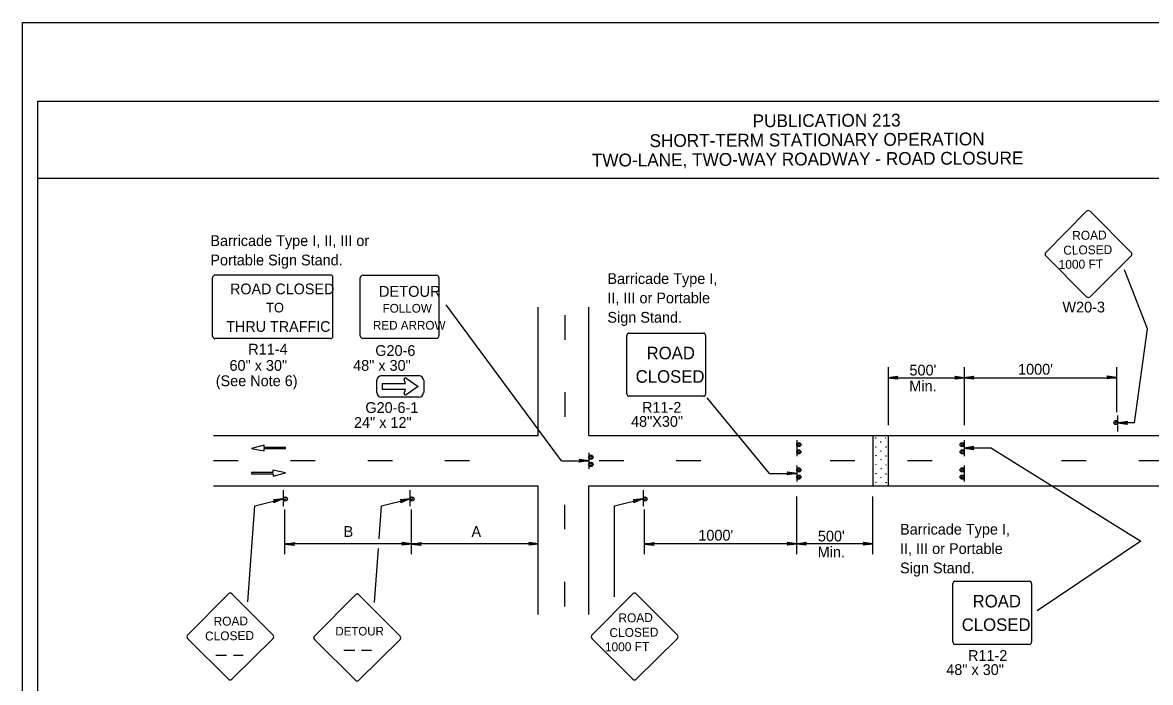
# Model space of a CAD drawing. Extents: x -14145 to -13521, y 30244 to 30661.
# Drawn here: x -13824.17 to -13802.23, y 30464.45 to 30477.31 of the extents above; entities that cross this region are included whole.
import ezdxf

# ---------------------------------------------------------------- set-up
doc = ezdxf.new("R2010")
doc.units = 0
for name, color, linetype in [('1', 7, 'Continuous'), ('10', 7, 'Continuous'), ('2', 7, 'Continuous'), ('3', 7, 'Continuous'), ('4', 7, 'Continuous'), ('61', 7, 'Continuous')]:
    doc.layers.add(name, color=color, linetype=linetype)

msp = doc.modelspace()

# ---------------------------------------------------------------- linework, layer by layer
at = {"layer": '1'}
for p, q in [((-13803.471, 30473.631), (-13804.266, 30472.828)), ((-13802.602, 30472.828), (-13803.405, 30473.631)), ((-13804.266, 30472.762), (-13803.471, 30471.967)), ((-13803.405, 30471.967), (-13802.602, 30472.762)), ((-13818.185, 30472.389), (-13820.425, 30472.389)), ((-13817.551, 30472.384), (-13816.123, 30472.384)), ((-13802.286, 30471.343), (-13802.736, 30472.489)), ((-13820.476, 30471.202), (-13820.476, 30472.338)), ((-13818.134, 30471.202), (-13818.134, 30472.338)), ((-13817.602, 30471.206), (-13817.602, 30472.333)), ((-13816.072, 30472.333), (-13816.072, 30471.206)), ((-13813.687, 30468.773), (-13815.935, 30471.81)), ((-13814.141, 30469.265), (-13814.141, 30471.765)), ((-13813.157, 30469.265), (-13813.157, 30471.765)), ((-13813.625, 30471.608), (-13813.625, 30471.128)), ((-13802.538, 30469.512), (-13802.286, 30471.343)), ((-13818.185, 30471.151), (-13820.425, 30471.151)), ((-13816.123, 30471.155), (-13817.551, 30471.155)), ((-13812.417, 30470.076), (-13812.417, 30471.211)), ((-13812.381, 30471.258), (-13810.923, 30471.258)), ((-13810.887, 30471.211), (-13810.887, 30470.076)), ((-13817.189, 30470.43), (-13816.461, 30470.43)), ((-13807.331, 30470.593), (-13807.331, 30469.467)), ((-13807.33, 30470.39), (-13805.851, 30470.39)), ((-13805.851, 30470.593), (-13805.851, 30469.467)), ((-13805.851, 30470.389), (-13802.892, 30470.389)), ((-13802.892, 30470.593), (-13802.892, 30469.719)), ((-13817.281, 30470.102), (-13817.281, 30470.339)), ((-13817.169, 30470.163), (-13817.169, 30470.279)), ((-13817.169, 30470.279), (-13816.725, 30470.279)), ((-13816.725, 30470.279), (-13816.749, 30470.354)), ((-13816.711, 30470.383), (-13816.477, 30470.221)), ((-13816.477, 30470.221), (-13816.711, 30470.059)), ((-13816.369, 30470.339), (-13816.369, 30470.102)), ((-13816.461, 30470.011), (-13817.189, 30470.011)), ((-13816.725, 30470.163), (-13817.169, 30470.163)), ((-13816.749, 30470.087), (-13816.725, 30470.163)), ((-13813.625, 30470.108), (-13813.625, 30469.628)), ((-13810.923, 30470.029), (-13812.381, 30470.029)), ((-13809.643, 30468.527), (-13810.851, 30469.996)), ((-13802.862, 30469.344), (-13802.862, 30469.656)), ((-13802.862, 30469.344), (-13802.862, 30469.656)), ((-13802.538, 30469.512), (-13802.862, 30469.512)), ((-13820.458, 30469.265), (-13814.141, 30469.265)), ((-13819.475, 30469.076), (-13819.717, 30469.01)), ((-13819.475, 30469.031), (-13819.475, 30469.076)), ((-13813.157, 30469.265), (-13801.807, 30469.265)), ((-13809.112, 30469.175), (-13809.112, 30468.863)), ((-13807.632, 30469.265), (-13807.632, 30468.281)), ((-13807.331, 30469.265), (-13807.331, 30468.281)), ((-13805.851, 30469.175), (-13805.851, 30468.863)), ((-13819.717, 30469.01), (-13819.473, 30468.964)), ((-13819.059, 30469.031), (-13819.475, 30469.031)), ((-13819.473, 30468.964), (-13819.473, 30469.009)), ((-13819.473, 30469.009), (-13819.059, 30469.009)), ((-13819.059, 30469.009), (-13819.059, 30469.031)), ((-13813.156, 30468.929), (-13813.156, 30468.617)), ((-13805.32, 30469.019), (-13805.851, 30469.019)), ((-13819.978, 30468.773), (-13820.458, 30468.773)), ((-13818.478, 30468.773), (-13818.958, 30468.773)), ((-13816.978, 30468.773), (-13817.458, 30468.773)), ((-13815.478, 30468.773), (-13815.958, 30468.773)), ((-13813.687, 30468.773), (-13813.156, 30468.773)), ((-13812.478, 30468.773), (-13812.958, 30468.773)), ((-13810.978, 30468.773), (-13811.458, 30468.773)), ((-13809.112, 30468.683), (-13809.112, 30468.371)), ((-13807.978, 30468.773), (-13808.458, 30468.773)), ((-13806.478, 30468.773), (-13806.958, 30468.773)), ((-13805.851, 30468.683), (-13805.851, 30468.371)), ((-13803.478, 30468.773), (-13803.958, 30468.773)), ((-13801.978, 30468.773), (-13802.458, 30468.773)), ((-13819.303, 30468.541), (-13819.717, 30468.541)), ((-13819.717, 30468.541), (-13819.717, 30468.519)), ((-13819.717, 30468.519), (-13819.3, 30468.519)), ((-13819.059, 30468.54), (-13819.303, 30468.586)), ((-13819.303, 30468.586), (-13819.303, 30468.541)), ((-13819.3, 30468.474), (-13819.059, 30468.54)), ((-13819.3, 30468.519), (-13819.3, 30468.474)), ((-13809.643, 30468.527), (-13809.112, 30468.527)), ((-13820.458, 30468.281), (-13814.141, 30468.281)), ((-13819.102, 30468.201), (-13819.102, 30467.889)), ((-13819.102, 30468.201), (-13819.102, 30467.889)), ((-13816.636, 30468.201), (-13816.636, 30467.889)), ((-13816.636, 30468.201), (-13816.636, 30467.889)), ((-13814.141, 30465.781), (-13814.141, 30468.281)), ((-13813.157, 30465.781), (-13813.157, 30468.281)), ((-13813.157, 30468.281), (-13801.807, 30468.281)), ((-13812.101, 30468.201), (-13812.101, 30467.889)), ((-13812.101, 30468.201), (-13812.101, 30467.889)), ((-13819.655, 30467.894), (-13819.108, 30468.034)), ((-13817.189, 30467.894), (-13816.642, 30468.034)), ((-13812.654, 30467.894), (-13812.107, 30468.034)), ((-13809.112, 30466.952), (-13809.112, 30468.078)), ((-13807.632, 30466.952), (-13807.632, 30468.078)), ((-13819.793, 30466.024), (-13819.656, 30467.894)), ((-13819.072, 30466.952), (-13819.072, 30467.826)), ((-13817.237, 30467.252), (-13817.19, 30467.894)), ((-13816.606, 30466.952), (-13816.606, 30467.826)), ((-13813.625, 30467.437), (-13813.625, 30467.917)), ((-13812.657, 30466.12), (-13812.654, 30467.894)), ((-13812.071, 30466.952), (-13812.071, 30467.826)), ((-13816.606, 30467.156), (-13819.072, 30467.156)), ((-13814.14, 30467.156), (-13816.606, 30467.156)), ((-13809.112, 30467.156), (-13812.071, 30467.156)), ((-13807.633, 30467.156), (-13809.112, 30467.156)), ((-13817.328, 30466.012), (-13817.25, 30467.066)), ((-13813.625, 30465.937), (-13813.625, 30466.417)), ((-13806.075, 30465.244), (-13806.075, 30466.379)), ((-13806.039, 30466.426), (-13804.581, 30466.426)), ((-13804.545, 30466.379), (-13804.545, 30465.244)), ((-13820.168, 30466.182), (-13820.963, 30465.379)), ((-13819.299, 30465.379), (-13820.102, 30466.182)), ((-13817.698, 30466.161), (-13818.493, 30465.358)), ((-13816.829, 30465.358), (-13817.632, 30466.161)), ((-13812.3, 30466.182), (-13813.095, 30465.379)), ((-13811.431, 30465.379), (-13812.234, 30466.182)), ((-13820.963, 30465.313), (-13820.168, 30464.518)), ((-13820.102, 30464.518), (-13819.299, 30465.313)), ((-13818.493, 30465.292), (-13817.698, 30464.497)), ((-13817.632, 30464.497), (-13816.829, 30465.292)), ((-13813.095, 30465.313), (-13812.3, 30464.518)), ((-13812.234, 30464.518), (-13811.431, 30465.313)), ((-13804.581, 30465.197), (-13806.039, 30465.197)), ((-13820.415, 30464.989), (-13820.204, 30464.989)), ((-13820.072, 30464.989), (-13819.879, 30464.989)), ((-13817.921, 30465.085), (-13817.711, 30465.085)), ((-13817.578, 30465.085), (-13817.385, 30465.085))]:
    msp.add_line(p, q, dxfattribs=at)
for points in [[(-13807.151, 30470.365), (-13807.157, 30470.383), (-13807.331, 30470.389), (-13807.151, 30470.365), (-13807.145, 30470.359), (-13807.331, 30470.389), (-13807.157, 30470.395), (-13807.151, 30470.413), (-13807.331, 30470.389), (-13807.145, 30470.419), (-13807.151, 30470.413)], [(-13806.031, 30470.413), (-13806.025, 30470.401), (-13805.851, 30470.389), (-13806.031, 30470.413), (-13806.037, 30470.419), (-13805.851, 30470.389), (-13806.025, 30470.383), (-13806.031, 30470.371), (-13805.851, 30470.389), (-13806.037, 30470.359), (-13806.031, 30470.371)], [(-13805.671, 30470.365), (-13805.677, 30470.383), (-13805.851, 30470.389), (-13805.671, 30470.365), (-13805.665, 30470.359), (-13805.851, 30470.389), (-13805.677, 30470.395), (-13805.671, 30470.413), (-13805.851, 30470.389), (-13805.665, 30470.419), (-13805.671, 30470.413)], [(-13803.072, 30470.419), (-13803.066, 30470.407), (-13802.892, 30470.395), (-13803.072, 30470.419), (-13803.078, 30470.425), (-13802.892, 30470.395), (-13803.066, 30470.389), (-13803.072, 30470.377), (-13802.892, 30470.395), (-13803.078, 30470.365), (-13803.072, 30470.377)], [(-13802.688, 30469.488), (-13802.694, 30469.5), (-13802.862, 30469.512), (-13802.688, 30469.488), (-13802.676, 30469.482), (-13802.862, 30469.512), (-13802.694, 30469.518), (-13802.688, 30469.53), (-13802.862, 30469.512), (-13802.676, 30469.542), (-13802.688, 30469.53)], [(-13805.671, 30469.043), (-13805.677, 30469.031), (-13805.851, 30469.019), (-13805.671, 30469.043), (-13805.665, 30469.049), (-13805.851, 30469.019), (-13805.677, 30469.013), (-13805.671, 30469.001), (-13805.851, 30469.019), (-13805.665, 30468.989), (-13805.671, 30469.001)], [(-13813.336, 30468.797), (-13813.33, 30468.785), (-13813.156, 30468.773), (-13813.336, 30468.797), (-13813.342, 30468.803), (-13813.156, 30468.773), (-13813.33, 30468.767), (-13813.336, 30468.755), (-13813.156, 30468.773), (-13813.342, 30468.743), (-13813.336, 30468.755)], [(-13809.292, 30468.551), (-13809.286, 30468.539), (-13809.112, 30468.527), (-13809.292, 30468.551), (-13809.298, 30468.557), (-13809.112, 30468.527), (-13809.286, 30468.521), (-13809.292, 30468.509), (-13809.112, 30468.527), (-13809.298, 30468.497), (-13809.292, 30468.509)], [(-13819.288, 30468.01), (-13819.276, 30467.998), (-13819.108, 30468.034), (-13819.288, 30468.01), (-13819.294, 30468.016), (-13819.108, 30468.034), (-13819.27, 30467.98), (-13819.276, 30467.968), (-13819.108, 30468.034), (-13819.282, 30467.956), (-13819.276, 30467.968)], [(-13816.822, 30468.01), (-13816.81, 30467.998), (-13816.642, 30468.034), (-13816.822, 30468.01), (-13816.828, 30468.016), (-13816.642, 30468.034), (-13816.804, 30467.98), (-13816.81, 30467.968), (-13816.642, 30468.034), (-13816.816, 30467.956), (-13816.81, 30467.968)], [(-13812.287, 30468.01), (-13812.275, 30467.998), (-13812.107, 30468.034), (-13812.287, 30468.01), (-13812.293, 30468.016), (-13812.107, 30468.034), (-13812.269, 30467.98), (-13812.275, 30467.968), (-13812.107, 30468.034), (-13812.281, 30467.956), (-13812.275, 30467.968)], [(-13818.892, 30467.126), (-13818.898, 30467.138), (-13819.072, 30467.15), (-13818.892, 30467.126), (-13818.886, 30467.12), (-13819.072, 30467.15), (-13818.898, 30467.156), (-13818.892, 30467.168), (-13819.072, 30467.15), (-13818.886, 30467.18), (-13818.892, 30467.168)], [(-13816.786, 30467.18), (-13816.78, 30467.162), (-13816.606, 30467.156), (-13816.786, 30467.18), (-13816.792, 30467.186), (-13816.606, 30467.156), (-13816.78, 30467.15), (-13816.786, 30467.132), (-13816.606, 30467.156), (-13816.792, 30467.126), (-13816.786, 30467.132)], [(-13816.426, 30467.126), (-13816.432, 30467.138), (-13816.606, 30467.15), (-13816.426, 30467.126), (-13816.42, 30467.12), (-13816.606, 30467.15), (-13816.432, 30467.156), (-13816.426, 30467.168), (-13816.606, 30467.15), (-13816.42, 30467.18), (-13816.426, 30467.168)], [(-13814.32, 30467.18), (-13814.314, 30467.162), (-13814.14, 30467.156), (-13814.32, 30467.18), (-13814.326, 30467.186), (-13814.14, 30467.156), (-13814.314, 30467.15), (-13814.32, 30467.132), (-13814.14, 30467.156), (-13814.326, 30467.126), (-13814.32, 30467.132)], [(-13811.891, 30467.126), (-13811.897, 30467.138), (-13812.071, 30467.15), (-13811.891, 30467.126), (-13811.885, 30467.12), (-13812.071, 30467.15), (-13811.897, 30467.156), (-13811.891, 30467.168), (-13812.071, 30467.15), (-13811.885, 30467.18), (-13811.891, 30467.168)], [(-13809.292, 30467.18), (-13809.286, 30467.162), (-13809.112, 30467.156), (-13809.292, 30467.18), (-13809.298, 30467.186), (-13809.112, 30467.156), (-13809.286, 30467.15), (-13809.292, 30467.132), (-13809.112, 30467.156), (-13809.298, 30467.126), (-13809.292, 30467.132)], [(-13808.932, 30467.132), (-13808.938, 30467.144), (-13809.112, 30467.156), (-13808.932, 30467.132), (-13808.926, 30467.126), (-13809.112, 30467.156), (-13808.938, 30467.162), (-13808.932, 30467.174), (-13809.112, 30467.156), (-13808.926, 30467.186), (-13808.932, 30467.174)], [(-13807.812, 30467.18), (-13807.806, 30467.162), (-13807.632, 30467.156), (-13807.812, 30467.18), (-13807.818, 30467.186), (-13807.632, 30467.156), (-13807.806, 30467.15), (-13807.812, 30467.132), (-13807.632, 30467.156), (-13807.818, 30467.126), (-13807.812, 30467.132)]]:
    msp.add_lwpolyline(points, dxfattribs=at)
for centre, radius in [((-13802.9, 30469.517), 0.0408), ((-13809.072, 30469.086), 0.0408), ((-13807.576, 30469.217), 0.00272), ((-13807.476, 30469.14), 0.00272), ((-13807.38, 30469.212), 0.00272), ((-13805.892, 30469.086), 0.0408), ((-13813.116, 30468.841), 0.0408), ((-13809.072, 30468.946), 0.0408), ((-13807.574, 30469.043), 0.00272), ((-13807.571, 30468.871), 0.00272), ((-13807.473, 30468.965), 0.00272), ((-13807.376, 30469.041), 0.00272), ((-13807.375, 30468.865), 0.00272), ((-13805.892, 30468.946), 0.0408), ((-13813.116, 30468.701), 0.0408), ((-13809.072, 30468.594), 0.0408), ((-13807.573, 30468.697), 0.00272), ((-13807.475, 30468.792), 0.00272), ((-13807.375, 30468.693), 0.00272), ((-13805.892, 30468.594), 0.0408), ((-13809.072, 30468.454), 0.0408), ((-13807.571, 30468.522), 0.00272), ((-13807.475, 30468.445), 0.00272), ((-13807.472, 30468.616), 0.00272), ((-13807.374, 30468.516), 0.00272), ((-13805.892, 30468.454), 0.0408), ((-13807.57, 30468.35), 0.00272), ((-13807.374, 30468.344), 0.00272), ((-13819.063, 30468.029), 0.0408), ((-13816.597, 30468.029), 0.0408), ((-13812.063, 30468.029), 0.0408)]:
    msp.add_circle(centre, radius, dxfattribs=at)
for centre, radius, start, end in [((-13803.439, 30473.598), 0.0465, 45, 135), ((-13804.234, 30472.796), 0.0465, 135, 225), ((-13802.636, 30472.795), 0.0465, 315, 45), ((-13820.425, 30472.338), 0.051, 90, 180), ((-13818.185, 30472.338), 0.051, 0, 90), ((-13817.551, 30472.333), 0.051, 90, 180), ((-13816.123, 30472.333), 0.051, 0, 90), ((-13803.439, 30472), 0.0465, 225, 315), ((-13820.425, 30471.202), 0.051, 180, 270), ((-13818.185, 30471.202), 0.051, 270, 0), ((-13817.551, 30471.206), 0.051, 180, 270), ((-13816.123, 30471.206), 0.051, 270, 0), ((-13817.19, 30470.339), 0.091, 90, 180), ((-13816.725, 30470.362), 0.0256, 58.0324, 196.3736), ((-13816.461, 30470.339), 0.091, 0, 90), ((-13817.19, 30470.102), 0.091, 180, 270), ((-13816.725, 30470.08), 0.0253, 162.8549, 302.3344), ((-13816.461, 30470.102), 0.091, 270, 0), ((-13802.895, 30469.509), 0.0214, 9.521, 4.2501), ((-13809.072, 30469.086), 0.0214, 189.521, 184.2501), ((-13805.892, 30469.086), 0.0214, 355.7499, 350.479), ((-13813.116, 30468.841), 0.0214, 189.521, 184.2501), ((-13809.072, 30468.946), 0.0214, 189.521, 184.2501), ((-13805.892, 30468.946), 0.0214, 355.7499, 350.479), ((-13813.116, 30468.701), 0.0214, 189.521, 184.2501), ((-13809.072, 30468.594), 0.0214, 189.521, 184.2501), ((-13809.072, 30468.454), 0.0214, 189.521, 184.2501), ((-13805.892, 30468.594), 0.0214, 355.7499, 350.479), ((-13805.892, 30468.454), 0.0214, 355.7499, 350.479), ((-13819.068, 30468.037), 0.0214, 189.521, 184.2501), ((-13816.602, 30468.037), 0.0214, 189.521, 184.2501), ((-13812.068, 30468.037), 0.0214, 189.521, 184.2501), ((-13820.136, 30466.149), 0.0465, 45, 135), ((-13817.666, 30466.128), 0.0465, 45, 135), ((-13812.268, 30466.149), 0.0465, 45, 135), ((-13820.931, 30465.347), 0.0465, 135, 225), ((-13819.333, 30465.346), 0.0465, 315, 45), ((-13818.461, 30465.326), 0.0465, 135, 225), ((-13816.863, 30465.325), 0.0465, 315, 45), ((-13813.063, 30465.347), 0.0465, 135, 225), ((-13811.465, 30465.346), 0.0465, 315, 45), ((-13820.136, 30464.551), 0.0465, 225, 315), ((-13817.666, 30464.53), 0.0465, 225, 315), ((-13812.268, 30464.551), 0.0465, 225, 315)]:
    msp.add_arc(centre, radius, start, end, dxfattribs=at)
for centre, major_axis, start_param, end_param in [((-13812.38, 30471.212), (0, -0.0469), 3.141593, 4.712389), ((-13810.923, 30471.212), (0, 0.0469), 4.712389, 6.283185), ((-13812.38, 30470.076), (0, -0.0469), 4.712389, 6.283185), ((-13810.923, 30470.076), (0, 0.0469), 3.141593, 4.712389), ((-13806.038, 30466.379), (0, -0.0469), 3.141593, 4.712389), ((-13804.58, 30466.379), (0, 0.0469), 4.712389, 6.283185), ((-13806.038, 30465.244), (0, -0.0469), 4.712389, 6.283185), ((-13804.58, 30465.244), (0, 0.0469), 3.141593, 4.712389)]:
    msp.add_ellipse(centre, major_axis=major_axis, ratio=0.769231, start_param=start_param, end_param=end_param, dxfattribs=at)
at = {"layer": '10'}
for p, q in [((-13823.874, 30475.777), (-13792.422, 30475.777)), ((-13823.874, 30453.207), (-13823.874, 30475.777)), ((-13823.874, 30474.277), (-13792.422, 30474.277))]:
    msp.add_line(p, q, dxfattribs=at)
at = {"layer": '3'}
msp.add_lwpolyline([(-13805.32, 30469.019), (-13802.414, 30467.206), (-13804.435, 30465.85)], dxfattribs=at)
at = {"layer": '61'}
msp.add_lwpolyline([(-13824.174, 30477.307), (-13791.174, 30477.307), (-13791.174, 30451.807), (-13824.174, 30451.807)], close=True, dxfattribs=at)

# ---------------------------------------------------------------- texts
at = {"layer": '1'}
for s, height, rotation, p in [('ROAD', 0.1735, 0.7566, (-13803.751, 30473.073)), ('CLOSED', 0.1733, 0.7588, (-13803.925, 30472.786)), ('1000 FT', 0.1735, 0.7481, (-13804.014, 30472.508)), ('ROAD', 0.1735, 0.7566, (-13812.58, 30465.624)), ('ROAD', 0.1735, 0.7566, (-13820.456, 30465.558)), ('CLOSED', 0.1733, 0.7588, (-13820.622, 30465.271)), ('CLOSED', 0.1733, 0.7588, (-13812.754, 30465.337)), ('1000 FT', 0.1735, 0.7481, (-13812.843, 30465.059))]:
    msp.add_text(s, height=height, rotation=rotation, dxfattribs=at).set_placement(p)
for s, height, p in [('ROAD CLOSED', 0.20849, (-13820.137, 30472.015)), ('DETOUR', 0.2122, (-13817.24, 30471.965)), ('TO', 0.1871, (-13819.435, 30471.661)), ('FOLLOW', 0.1697, (-13817.169, 30471.657)), ('THRU TRAFFIC', 0.20849, (-13820.211, 30471.283)), ('RED ARROW', 0.1697, (-13817.357, 30471.326)), ('ROAD', 0.2436, (-13812.033, 30470.749)), ('CLOSED', 0.2436, (-13812.245, 30470.292)), ('ROAD', 0.2436, (-13805.69, 30465.916)), ('CLOSED', 0.2436, (-13805.902, 30465.459)), ('DETOUR', 0.1669, (-13818.087, 30465.37))]:
    msp.add_text(s, height=height, dxfattribs=at).set_placement(p)
at = {"layer": '2'}
for s, p in [('Barricade Type I, II, III or', (-13820.52, 30472.954)), ('Portable Sign Stand.', (-13820.52, 30472.577)), ('Barricade Type I,', (-13812.795, 30472.215)), ('II, III or Portable', (-13812.795, 30471.838)), ('W20-3', (-13803.942, 30471.661)), ('Sign Stand.', (-13812.795, 30471.461)), ('R11-4', (-13819.782, 30470.84)), ('G20-6', (-13817.311, 30470.814)), ('60" x 30"', (-13820.147, 30470.524)), ('48" x 30"', (-13817.742, 30470.524)), ("500'", (-13806.918, 30470.433)), ("1000'", (-13804.805, 30470.449)), ('(See Note 6)', (-13820.415, 30470.225)), ('Min.', (-13806.922, 30470.123)), ('G20-6-1', (-13817.504, 30469.703)), ('R11-2', (-13812.122, 30469.708)), ('24" x 12"', (-13817.725, 30469.413)), ('48"X30"', (-13812.335, 30469.433)), ('Barricade Type I,', (-13807.101, 30467.334)), ('B', (-13817.927, 30467.29)), ('A', (-13815.44, 30467.29)), ("1000'", (-13811.025, 30467.217)), ("500'", (-13808.7, 30467.201)), ('Min.', (-13808.704, 30466.891)), ('II, III or Portable', (-13807.101, 30466.957)), ('Sign Stand.', (-13807.101, 30466.58)), ('R11-2', (-13805.779, 30464.875)), ('48" x 30"', (-13806.202, 30464.6))]:
    msp.add_text(s, height=0.21, dxfattribs=at).set_placement(p)
at = {"layer": '4'}
for s, p in [('PUBLICATION 213', (-13809.969, 30475.267)), ('SHORT-TERM STATIONARY OPERATION', (-13811.975, 30474.881)), ('TWO-LANE, TWO-WAY ROADWAY - ROAD CLOSURE', (-13813.097, 30474.501))]:
    msp.add_text(s, height=0.25, rotation=0.31, dxfattribs=at).set_placement(p)

doc.saveas('drawing.dxf')
